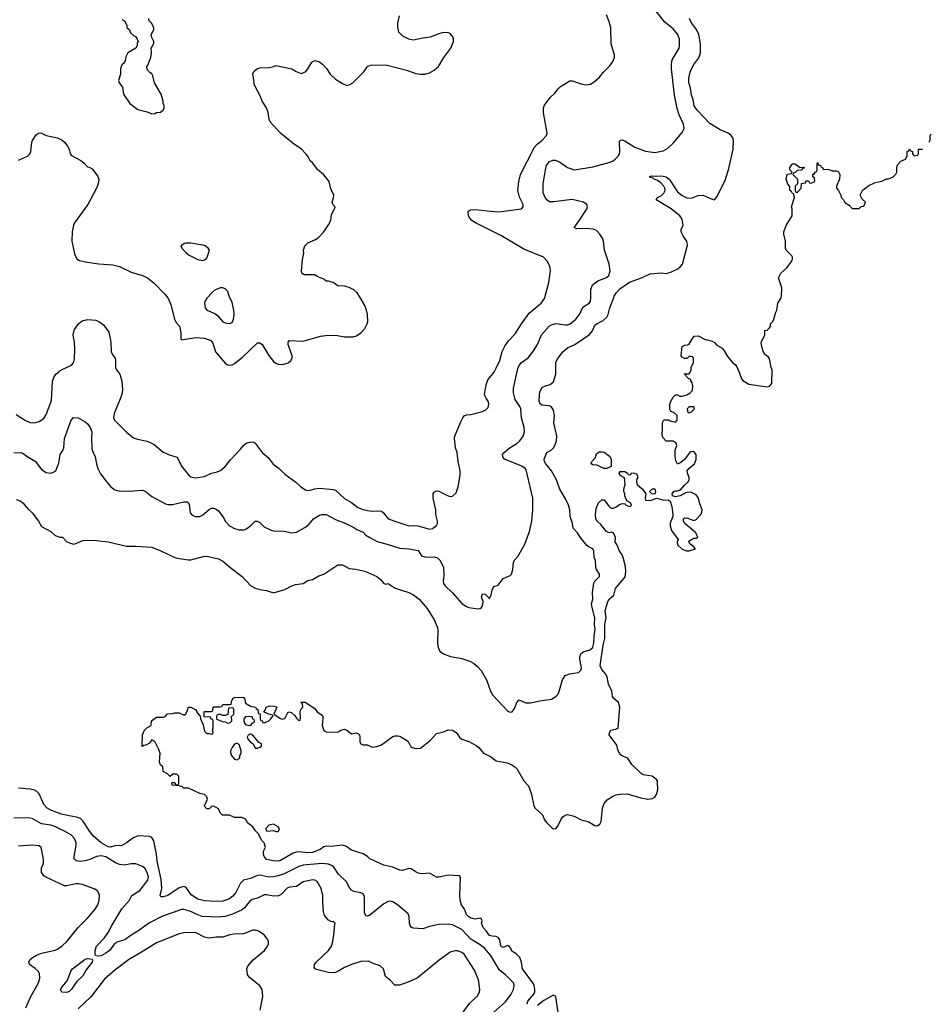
# Model space of a CAD drawing. Header units: inches. Extents: x 1678809 to 1859548, y 384609 to 522868.
# Tile 376 of 386: x 1819660 to 1827599, y 483842 to 492419. Entities that reach past the tile are written whole.
import ezdxf

# ---------------------------------------------------------------- set-up
doc = ezdxf.new("R2010")
doc.units = ezdxf.units.IN
doc.header["$MEASUREMENT"] = 0
for name, color, linetype in [('B8418', 7, 'Continuous'), ('B8419', 7, 'Continuous'), ('B8428', 7, 'Continuous'), ('B8429', 7, 'Continuous')]:
    doc.layers.add(name, color=color, linetype=linetype)

msp = doc.modelspace()

# ---------------------------------------------------------------- linework, layer by layer
at = {"layer": 'B8418', "color": 5}
for points, elevation in [([(1819630, 488979.5), (1819710, 488926.4), (1819750, 488910.5), (1819788.3, 488908.3), (1819810, 488912.7), (1819830, 488919.3), (1819870, 488945.5), (1819890, 488978.8), (1819937.2, 489102.8), (1819946.5, 489270), (1819957.9, 489302.1), (1819975.6, 489330), (1820000, 489352.3)], 380), ([(1819610, 488647.2), (1819670, 488649.2), (1819690, 488641.3), (1819730, 488611.6), (1819793.9, 488573.9), (1819850, 488500.5), (1819890, 488473.4), (1819930, 488468.2), (1819950, 488474), (1819975.1, 488490), (1819998.9, 488550), (1820000, 488557)], 360), ([(1819630, 488238.8), (1819670, 488224.9), (1819690, 488207.3), (1819730, 488157.3), (1819770, 488122.8), (1819824.7, 488050), (1819850, 488004.7), (1819930, 487961), (1819970, 487926), (1820000, 487915.5)], 340), ([(1820000, 485506.4), (1819937.4, 485530), (1819898.7, 485550), (1819870, 485581.7), (1819830, 485674.3), (1819810, 485694.8), (1819788, 485708), (1819750, 485717.1), (1819650, 485723.5)], 340), ([(1820000, 485374), (1819965.6, 485390), (1819930, 485401.7), (1819850, 485413.6), (1819770, 485460.4), (1819730, 485465.7), (1819610, 485462.3)], 360), ([(1820000, 484897.7), (1819888.3, 484948.3), (1819870, 484961.3), (1819851.1, 484990), (1819848.5, 485010), (1819851.1, 485030), (1819867.1, 485070), (1819867.2, 485107.2), (1819847.7, 485207.7), (1819830, 485222.9), (1819770, 485229.7), (1819650, 485218.9)], 380), ([(1819712.1, 483810), (1819755.4, 483904.6), (1819824, 484030), (1819836.4, 484070), (1819832.2, 484110), (1819820.5, 484130), (1819795.4, 484155.4), (1819746, 484190), (1819739.5, 484210), (1819749.6, 484230), (1819772, 484250), (1819806, 484270), (1819850, 484286.3), (1819970, 484314.7), (1819990, 484322.7), (1820000, 484330.2)], 380)]:
    msp.add_lwpolyline(points, dxfattribs=dict(at, elevation=elevation))
at = {"layer": 'B8419', "color": 5, "elevation": 420}
msp.add_lwpolyline([(1819650, 491194.9), (1819726.6, 491230), (1819749.6, 491250), (1819756.3, 491270), (1819764.7, 491350), (1819772.1, 491367.9), (1819802.8, 491417.2), (1819830, 491433.4), (1819850, 491430.6), (1819890.3, 491410.3), (1819990, 491390.2), (1820000, 491384.9)], dxfattribs=at)
at = {"layer": 'B8428', "color": 5}
for points, elevation in [([(1820000, 487915.5), (1820010, 487912), (1820031.6, 487911.6), (1820071.1, 487871.1), (1820110, 487856), (1820130, 487851.3), (1820150, 487856), (1820210, 487881), (1820270, 487886), (1820330, 487882.8), (1820430, 487870.5), (1820590, 487833.4), (1820670, 487833.4), (1820810, 487824), (1820890, 487792.6), (1821010, 487734.5), (1821050, 487724.5), (1821130, 487712.9), (1821150, 487714.3), (1821270, 487746.7), (1821303.8, 487743.8), (1821390, 487723.1), (1821430, 487701.3), (1821501.1, 487641.1), (1821596.3, 487570), (1821668.9, 487488.9), (1821710, 487467), (1821750, 487455.8), (1821808.2, 487448.2), (1821870, 487426.8), (1821970, 487454.8), (1822030, 487487.3), (1822061.5, 487498.5), (1822130, 487507.7), (1822170, 487533.4), (1822210, 487542.8), (1822264.4, 487575.6), (1822309.6, 487590.4), (1822430, 487670.7), (1822470, 487670.5), (1822530, 487638.8), (1822587, 487633), (1822664.8, 487615.2), (1822770, 487568), (1822802, 487542), (1822830, 487507.3), (1822850, 487500.7), (1822870, 487506.8), (1822930, 487468), (1823050, 487428.7), (1823090.5, 487410), (1823138, 487370), (1823210, 487290.8), (1823270, 487191), (1823296.4, 487130), (1823300.4, 487110), (1823298, 486990), (1823303, 486950), (1823318.4, 486918.4), (1823350, 486895.5), (1823411.8, 486871.8), (1823510, 486854.6), (1823578.8, 486830), (1823612.7, 486812.7), (1823650, 486780.4), (1823679.3, 486750), (1823724.9, 486670), (1823759.3, 486570), (1823776.7, 486536.7), (1823910, 486396), (1823930, 486386.8), (1823950, 486391), (1823970, 486418), (1823990, 486471), (1824010, 486494.8), (1824068.9, 486468.9), (1824107.1, 486467.1), (1824190, 486485.8), (1824290, 486501.5), (1824330, 486522.4), (1824351.2, 486550), (1824387.3, 486670), (1824410, 486706.8), (1824450, 486721.6), (1824527.2, 486732.8), (1824545.8, 486754.2), (1824551.2, 486768.8), (1824551.1, 486788.9), (1824536.9, 486850), (1824537.4, 486870), (1824546.1, 486893.9), (1824567.8, 486912.2), (1824624.5, 486930), (1824650.6, 486950), (1824660.8, 486990), (1824663, 487050), (1824672.2, 487110), (1824665.3, 487150), (1824668.4, 487210), (1824641.3, 487310), (1824640.5, 487330), (1824651, 487371), (1824648.3, 487430), (1824659.7, 487510), (1824670, 487527.7), (1824709, 487570), (1824709, 487590), (1824684, 487630), (1824677.2, 487650), (1824674, 487710), (1824664, 487730), (1824659, 487790), (1824652.7, 487810), (1824610, 487829), (1824598.6, 487838.6), (1824541.2, 487910), (1824517.2, 487950), (1824480.9, 487990), (1824475.1, 488030), (1824453.3, 488090), (1824451, 488150), (1824438.5, 488190), (1824410.9, 488250), (1824364.7, 488330), (1824335.1, 488410), (1824292.4, 488490), (1824242.4, 488550), (1824231, 488570), (1824228.2, 488591.8), (1824249.6, 488650), (1824290, 488672.6), (1824309.2, 488690.8), (1824320.7, 488710), (1824335, 488750), (1824339, 488790), (1824312.6, 488907.4), (1824317.1, 488970), (1824310, 489016.9), (1824290, 489045.3), (1824270, 489056.4), (1824210, 489060.7), (1824196, 489070), (1824185.1, 489090), (1824182.9, 489110), (1824190, 489176), (1824210, 489214.9), (1824230, 489226), (1824279.8, 489240.2), (1824310, 489263.8), (1824329.2, 489330), (1824328.4, 489431.6), (1824341.1, 489459), (1824390, 489526), (1824430, 489559.2), (1824494.7, 489590), (1824623.3, 489676.7), (1824648.9, 489710), (1824670, 489756.9), (1824688.4, 489771.6), (1824741.1, 489798.9), (1824773, 489827), (1824785.6, 489850), (1824798, 489910), (1824833.4, 490000)], 340), ([(1820000, 488557), (1820011.2, 488630), (1820034.8, 488665.2), (1820043.5, 488690), (1820049.7, 488770), (1820107.6, 488930), (1820130, 488952.9), (1820170, 488951.8), (1820230, 488914.9), (1820250, 488898.4), (1820270, 488872), (1820289.1, 488830), (1820284.2, 488770), (1820287.2, 488690), (1820291.6, 488670), (1820318, 488610), (1820328.2, 488550), (1820341.6, 488510), (1820363.9, 488463.9), (1820410, 488400.7), (1820453.4, 488350), (1820490, 488323.8), (1820510, 488317.1), (1820550, 488313), (1820650, 488314.4), (1820730, 488321.6), (1820752.1, 488312.1), (1820810, 488265.5), (1820930, 488202.4), (1820950, 488196.4), (1820990, 488194.9), (1821090, 488220.2), (1821118.9, 488218.9), (1821130.3, 488210.3), (1821135.4, 488195.4), (1821144.6, 488124.6), (1821162.6, 488102.6), (1821190, 488090.4), (1821230, 488090.4), (1821255.5, 488104.5), (1821310, 488151.7), (1821330, 488162.6), (1821350, 488164.2), (1821370, 488156.5), (1821390, 488139.5), (1821436.9, 488076.9), (1821450.5, 488050), (1821487.7, 488010), (1821530, 487985.5), (1821570, 487974.9), (1821610, 487974.9), (1821630, 487981.6), (1821669.3, 488010), (1821709.6, 488050.4), (1821729.4, 488050.6), (1821750, 488040.5), (1821790, 488002), (1821850, 487972.7), (1821870, 487966.7), (1821962.3, 487962.3), (1822030, 487948.2), (1822070, 487955.8), (1822144.4, 487995.6), (1822177.8, 488022.2), (1822219.6, 488070), (1822270, 488103.6), (1822290, 488110.2), (1822330, 488108.3), (1822410, 488065.4), (1822501.6, 488030), (1822570, 487996.5), (1822597.5, 487977.5), (1822650, 487955.2), (1822675.8, 487930), (1822707.9, 487907.9), (1822773.1, 487873.1), (1822868.4, 487848.4), (1822970, 487815), (1823050.1, 487810.1), (1823130, 487794.9), (1823159.3, 487750), (1823190, 487739.3), (1823230, 487737.3), (1823270, 487741.3), (1823299.5, 487730), (1823318.6, 487710), (1823351.3, 487650), (1823355.1, 487575.1), (1823347, 487530), (1823350, 487508), (1823363.1, 487490), (1823430, 487427), (1823510, 487334.9), (1823550, 487306), (1823570, 487298), (1823652, 487288), (1823670, 487290.8), (1823680.9, 487299.1), (1823690, 487312), (1823697.2, 487350), (1823681.6, 487390), (1823690, 487417.3), (1823714, 487414), (1823750, 487378), (1823766, 487410), (1823775.1, 487450), (1823790, 487481), (1823826, 487494), (1823869, 487550), (1823930, 487576), (1823944, 487590), (1823954.5, 487630), (1823959.5, 487690), (1823969.5, 487710), (1823997.8, 487742.2), (1824058.3, 487850), (1824098.4, 487961.6), (1824119.2, 488050), (1824128.8, 488150), (1824128.2, 488251.8), (1824070, 488497), (1824062, 488510), (1824034, 488530), (1823880.9, 488590), (1823867, 488610), (1823864.5, 488630), (1823878, 488650), (1823930, 488692.7), (1823990, 488726.4), (1824017, 488750), (1824043.6, 488790), (1824055.1, 488830), (1824052.7, 488867.3), (1824029.9, 488950), (1824023.4, 489030), (1824016.8, 489050), (1823973.8, 489110), (1823959.2, 489170), (1823960.4, 489210), (1823998.5, 489381.5), (1824010, 489406.4), (1824030, 489431.8), (1824086.8, 489473.2), (1824130, 489524.4), (1824170.5, 489589.5), (1824204.8, 489675.2), (1824270, 489750.3), (1824290, 489762.3), (1824330, 489773.4), (1824410, 489759.7), (1824430, 489760.8), (1824455.1, 489770), (1824503, 489810), (1824534, 489850), (1824564, 489916), (1824619.5, 489950), (1824632.2, 489967.7), (1824632.6, 490000)], 360), ([(1820000, 489352.3), (1820004, 489356), (1820035.5, 489375.5), (1820110, 489408.9), (1820130, 489430.8), (1820136.6, 489463.4), (1820140.2, 489550), (1820136.5, 489610), (1820125.8, 489670), (1820127.7, 489692.3), (1820138.7, 489721.3), (1820172.8, 489770), (1820191.6, 489788.4), (1820210, 489798.6), (1820252.3, 489807.7), (1820321.8, 489801.8), (1820348.4, 489790), (1820390, 489761.1), (1820436, 489696), (1820452.9, 489610), (1820457, 489530), (1820466.4, 489506.4), (1820490.4, 489470), (1820495.8, 489450), (1820494, 489390), (1820502.4, 489370), (1820531.2, 489331.2), (1820550.3, 489270), (1820554.2, 489194.2), (1820551.1, 489170), (1820540.7, 489130), (1820482, 488990), (1820476.5, 488950), (1820486.4, 488930), (1820590, 488825.3), (1820650, 488777), (1820684.9, 488764.9), (1820770, 488748), (1820797.3, 488737.3), (1820830, 488719.1), (1820910, 488652.7), (1820970, 488624.9), (1821030, 488606.8), (1821068.5, 488530), (1821130, 488454.9), (1821150, 488437), (1821190, 488429.1), (1821270, 488440.4), (1821330, 488468.2), (1821370, 488476.3), (1821407.5, 488492.5), (1821450, 488527.3), (1821494.9, 488585.1), (1821583.3, 488676.7), (1821610, 488710.5), (1821630, 488727.7), (1821650, 488737.1), (1821690, 488740.5), (1821710.6, 488730), (1821773, 488650), (1821824.4, 488604.4), (1821867.7, 488547.7), (1821918.4, 488510), (1821970, 488460.4), (1822064, 488390), (1822107.3, 488350), (1822150, 488323), (1822170, 488317.1), (1822190, 488319.5), (1822227.7, 488332.3), (1822270, 488339.1), (1822390, 488326), (1822410, 488320.3), (1822490, 488247.9), (1822550, 488213.6), (1822606, 488170), (1822650, 488152.4), (1822690, 488142.8), (1822730, 488139.1), (1822781.7, 488141.7), (1822810, 488136.4), (1822825.3, 488125.3), (1822870.3, 488070.3), (1822943.6, 488043.6), (1823050, 488010.2), (1823090, 488013.2), (1823130, 488009.2), (1823230, 487979.6), (1823254, 487986), (1823288.4, 488011.6), (1823297.4, 488030), (1823297.2, 488050), (1823283.5, 488110), (1823282.9, 488150), (1823260.5, 488250), (1823262, 488290), (1823270, 488302.8), (1823290, 488315.5), (1823310, 488312.7), (1823390, 488272), (1823410, 488266.7), (1823430, 488268.2), (1823461.1, 488298.9), (1823479.7, 488350), (1823496.9, 488450), (1823496.3, 488490), (1823477.6, 488570), (1823469.7, 488649.7), (1823456.3, 488690), (1823447.6, 488770), (1823449.6, 488790.4), (1823499.6, 488910), (1823518, 488950), (1823531.9, 488968.1), (1823550, 488976.3), (1823590, 488980.7), (1823690, 489005.5), (1823719.4, 489020.6), (1823739.1, 489040.9), (1823746.3, 489070), (1823744, 489090), (1823721.8, 489121.8), (1823709.1, 489150), (1823722, 489238), (1823736.9, 489283.1), (1823791.6, 489350), (1823810, 489384), (1823840.4, 489450), (1823861.1, 489530), (1823884, 489576), (1823917.6, 489622.4), (1823976.1, 489683.9), (1824030, 489770.5), (1824096.6, 489863.4), (1824202.4, 489950), (1824230.8, 489989.2), (1824233.7, 490000)], 380), ([(1824082, 483842), (1824078, 483850), (1824084.7, 483870), (1824137, 483930), (1824146, 483950), (1824146.9, 483970), (1824139.7, 484010), (1824129.8, 484029.8), (1824039.7, 484150), (1824029.7, 484210.3), (1824015.8, 484250), (1823982.5, 484282.5), (1823946.2, 484306.2), (1823938, 484330), (1823922, 484350), (1823910, 484354.5), (1823870, 484336.2), (1823850, 484349.5), (1823842.5, 484402.5), (1823830, 484422), (1823810, 484432.8), (1823774.5, 484434.5), (1823750, 484440.9), (1823722.4, 484482.4), (1823696, 484510), (1823682, 484550), (1823688, 484570), (1823678, 484590), (1823670, 484593.2), (1823630, 484585.2), (1823590, 484592), (1823570, 484603.6), (1823550, 484624.5), (1823533.3, 484670), (1823508.5, 484710), (1823495.6, 484750), (1823492.5, 484792.5), (1823498.3, 484938.3), (1823497.6, 484950), (1823490, 484962.7), (1823390, 484965.7), (1823310, 484949.4), (1823290, 484949.4), (1823230, 484984.5), (1823170, 484979.3), (1823142.5, 484982.5), (1823112.1, 484992.1), (1823070, 485021.2), (1823050, 485026), (1822992.5, 485007.5), (1822970, 485009.6), (1822910, 485037), (1822830, 485054.5), (1822710, 485109.2), (1822689.3, 485129.3), (1822650, 485154), (1822550, 485186), (1822500.9, 485220.9), (1822470, 485229.4), (1822370, 485217.2), (1822330, 485219), (1822310, 485214), (1822278, 485190), (1822210, 485164.5), (1822170, 485162.5), (1822090, 485171.2), (1822071.8, 485168.2), (1822042.7, 485157.3), (1821930, 485095.6), (1821911.3, 485090), (1821870, 485092.3), (1821810, 485104.5), (1821790, 485129.2), (1821784.5, 485150), (1821783.7, 485176.3), (1821802, 485210), (1821788.9, 485248.9), (1821768.7, 485270), (1821738, 485330), (1821713.6, 485353.6), (1821689.4, 485389.4), (1821644.1, 485424.1), (1821630, 485455.3), (1821591.3, 485468.7), (1821530, 485468.7), (1821488.4, 485488.4), (1821426, 485490), (1821406, 485510), (1821390, 485546), (1821350, 485568), (1821330, 485566), (1821310, 485546), (1821290, 485546), (1821266, 485570), (1821276.4, 485583.6), (1821295.3, 485630), (1821288.7, 485650), (1821270, 485668.7), (1821230, 485678), (1821130, 485726), (1821090, 485726), (1821076.4, 485736.4), (1821050, 485746), (1820988, 485750), (1820986, 485770), (1820990, 485774), (1821010, 485774), (1821018, 485758), (1821030, 485754), (1821042, 485758), (1821046, 485770), (1821046, 485830), (1821027.3, 485847.3), (1820992.7, 485847.3), (1820970, 485826), (1820946, 485850), (1820908.9, 485868.9), (1820906, 485910), (1820887.3, 485927.3), (1820878, 485950), (1820882, 486030), (1820868.9, 486068.9), (1820838, 486130), (1820810, 486146), (1820790, 486118), (1820759.6, 486100.4), (1820742, 486098), (1820727.3, 486087.3), (1820728.4, 486188.4), (1820746, 486230), (1820766, 486250), (1820806, 486270), (1820808.7, 486310), (1820850, 486344.7), (1820910, 486342), (1820926, 486350), (1820948.4, 486371.6), (1820990, 486374), (1821010, 486382), (1821050, 486382), (1821083.6, 486363.6), (1821096.4, 486363.6), (1821110, 486374), (1821130, 486431.3), (1821150, 486431.3), (1821191.1, 486411.1), (1821210, 486374), (1821232.7, 486352.7), (1821234, 486330), (1821256.9, 486276.9), (1821270, 486222), (1821290, 486202), (1821310, 486202), (1821330, 486194), (1821342, 486198), (1821346, 486210), (1821338, 486230), (1821346, 486250), (1821346, 486310), (1821342, 486322), (1821327.3, 486327.3), (1821322, 486342), (1821267.3, 486347.3), (1821266, 486390), (1821270, 486394), (1821330, 486394), (1821342, 486398), (1821346, 486430), (1821350, 486434), (1821410, 486434), (1821422, 486438), (1821430, 486454), (1821490, 486454), (1821502, 486458), (1821508, 486490), (1821518, 486510), (1821530, 486514), (1821590, 486518.8), (1821610, 486516), (1821618, 486510), (1821625.4, 486465.4), (1821670, 486438), (1821714, 486430), (1821718, 486418), (1821734, 486410), (1821738, 486378), (1821754, 486370), (1821754, 486330), (1821758, 486318), (1821772.7, 486312.7), (1821778, 486298), (1821790, 486294), (1821830, 486312), (1821848, 486330), (1821855.3, 486344.7), (1821866, 486350), (1821862, 486362), (1821828.4, 486368.4), (1821786, 486390), (1821796.4, 486403.6), (1821806, 486430), (1821838, 486442), (1821879.8, 486439.8), (1821894.8, 486434.8), (1821898, 486430), (1821874, 486370), (1821930, 486331.3), (1821950, 486326), (1821970, 486332), (1821996.4, 486383.6), (1822010, 486391.3), (1822030, 486382), (1822056.9, 486356.9), (1822070, 486334), (1822090, 486314), (1822102, 486318), (1822106, 486330), (1822103.1, 486396.9), (1822116.4, 486423.6), (1822126, 486430), (1822122, 486462), (1822108.7, 486470), (1822110, 486474), (1822147.3, 486472.7), (1822230, 486418), (1822250.7, 486390.7), (1822296.8, 486356.8), (1822301, 486350), (1822301, 486330), (1822294, 486270), (1822310, 486226), (1822330, 486216), (1822428.4, 486211.6), (1822465.6, 486234.4), (1822490, 486238.8), (1822510.4, 486230.4), (1822550, 486198.8), (1822590, 486206.8), (1822610, 486198.8), (1822618.8, 486190), (1822622.8, 486170), (1822621, 486130), (1822630.7, 486110.7), (1822650, 486101), (1822690, 486101), (1822730, 486081), (1822770, 486087.3), (1822810, 486103.1), (1822910, 486174.3), (1822930, 486182), (1822950, 486182), (1822970, 486178.7), (1823030, 486143.8), (1823043.8, 486130), (1823066.2, 486086.2), (1823078, 486078), (1823110.5, 486070.5), (1823150, 486074.4), (1823237.1, 486142.9), (1823290, 486200.2), (1823350, 486214.7), (1823390, 486232.5), (1823430.4, 486230), (1823461.5, 486210), (1823490, 486168), (1823510, 486150.5), (1823570, 486131.8), (1823636, 486096), (1823659.1, 486079.1), (1823700.3, 486030), (1823760.3, 486000.3), (1823810, 485962.9), (1823905.1, 485945.1), (1823947.2, 485927.2), (1823973.4, 485910), (1823992.4, 485890), (1824050.6, 485790), (1824085.5, 485750), (1824097.1, 485730), (1824116.4, 485670), (1824136.3, 485570), (1824150.5, 485550), (1824212.5, 485492.5), (1824230.5, 485450), (1824250, 485422), (1824290, 485382), (1824310, 485370.7), (1824330, 485374.8), (1824347.5, 485392.5), (1824371.3, 485448.7), (1824390, 485474.8), (1824409.6, 485490.4), (1824430, 485496.4), (1824490, 485482), (1824550, 485450.3), (1824610, 485435.8), (1824670, 485400.2), (1824690, 485398), (1824698.4, 485401.6), (1824711.8, 485410), (1824724.6, 485435.4), (1824734.2, 485550), (1824749.8, 485590.2), (1824777.1, 485622.9), (1824825.6, 485654.4), (1824853.4, 485666.6), (1824890, 485673.8), (1824950, 485675.8), (1825070, 485640.7), (1825130, 485628.4), (1825170, 485636.2), (1825190, 485647.9), (1825206.8, 485670), (1825217.2, 485710), (1825215.8, 485775.8), (1825213.6, 485790), (1825204.2, 485804.2), (1825166.6, 485830), (1825090, 485842), (1825072.6, 485852.6), (1824989.8, 485930), (1824960.1, 485980.1), (1824948.8, 485988.8), (1824910, 486003.9), (1824890, 486018.5), (1824873.3, 486050), (1824860.4, 486100.4), (1824794, 486190), (1824795.3, 486210), (1824809.5, 486230.5), (1824850, 486238.8), (1824871.2, 486248.8), (1824885.7, 486430), (1824874.7, 486470), (1824831.2, 486510), (1824824, 486524), (1824816.4, 486570), (1824786.3, 486630), (1824775.8, 486695.8), (1824761.2, 486721.2), (1824730, 486758.4), (1824715.8, 486790), (1824741.4, 486970), (1824756.3, 487030), (1824756.2, 487150), (1824766, 487210), (1824757.5, 487270), (1824780.9, 487350), (1824794.8, 487370), (1824833.1, 487406.9), (1824850, 487464), (1824933.4, 487566.6), (1824939.9, 487610), (1824936.1, 487656.1), (1824914.7, 487734.7), (1824902.6, 487762.6), (1824883.7, 487790), (1824863, 487843), (1824847.2, 487870), (1824849.4, 487909.4), (1824837.5, 487937.5), (1824829.1, 487949.1), (1824810, 487954), (1824790, 487949), (1824770, 487962), (1824722, 488022), (1824690, 488049.3), (1824678, 488070), (1824673.2, 488110), (1824680.2, 488159.8), (1824702, 488210), (1824730, 488236), (1824750, 488236), (1824790, 488182), (1824802, 488170), (1824814.6, 488165.4), (1824830, 488164.7), (1824850, 488171.3), (1824890, 488198), (1824910, 488204.7), (1824930, 488202), (1824942, 488190), (1824970, 488178), (1824979, 488181), (1824988, 488190), (1824978, 488210), (1824948.4, 488228.4), (1824928.7, 488270), (1824928.7, 488290), (1824922, 488310), (1824922, 488330), (1824933.2, 488370), (1824928, 488428), (1824890, 488448.7), (1824882, 488470), (1824890, 488482), (1824930, 488482), (1824954, 488470), (1824958, 488458), (1824970, 488454), (1824982, 488458), (1824988.4, 488471.6), (1825014, 488470), (1825030, 488462), (1825038, 488450), (1825042, 488430), (1825032, 488410), (1825031.3, 488390), (1825038, 488370), (1825084.7, 488330), (1825114, 488290), (1825106, 488250), (1825110, 488234), (1825150, 488232), (1825210, 488252), (1825270, 488234), (1825310, 488238), (1825323.5, 488223.5), (1825338.8, 488178.8), (1825347.7, 488110), (1825347.3, 488090), (1825325.8, 488034.2), (1825324.9, 488010), (1825337.3, 487970), (1825394, 487890), (1825384.7, 487870), (1825390, 487844.7), (1825430, 487806.8), (1825468.4, 487791.6), (1825490, 487791.3), (1825546, 487810), (1825528, 487830), (1825498, 487850), (1825486, 487870), (1825496.4, 487883.6), (1825530, 487902), (1825550, 487902), (1825566, 487910), (1825558, 487930), (1825548, 487950), (1825452.7, 488030), (1825440.9, 488050), (1825441.2, 488070), (1825450, 488077.3), (1825470, 488080.5), (1825530, 488057.3), (1825550, 488064.9), (1825591.6, 488110), (1825601.6, 488130), (1825603.6, 488150), (1825582, 488202), (1825571.4, 488251.4), (1825550, 488279.3), (1825510, 488299.6), (1825490, 488302.9), (1825461.1, 488298.9), (1825412, 488270), (1825370, 488264), (1825346, 488270), (1825342, 488290), (1825358, 488310), (1825370, 488316), (1825390, 488316), (1825415.5, 488324.5), (1825451.5, 488368.5), (1825477.2, 488390), (1825489.2, 488410), (1825489.3, 488430), (1825476, 488470), (1825474, 488490), (1825488, 488510), (1825536, 488550), (1825551.5, 488588.5), (1825551.5, 488631.5), (1825530, 488659), (1825504.9, 488655.1), (1825493.4, 488646.6), (1825450, 488589), (1825418.8, 488561.2), (1825390, 488548), (1825375.3, 488575.3), (1825369.1, 488610.9), (1825368.7, 488670), (1825382, 488710), (1825378, 488730), (1825350, 488748.7), (1825289, 488749), (1825260.2, 488780.2), (1825254, 488810), (1825259, 488850), (1825258, 488910), (1825270, 488934), (1825310, 488934), (1825325.4, 488925.4), (1825370, 488914), (1825386, 488930), (1825386, 488970), (1825356.4, 488996.4), (1825330, 489006), (1825322, 489022), (1825323.1, 489063.1), (1825329, 489090), (1825350, 489131), (1825370, 489151.3), (1825390, 489151.3), (1825410, 489141), (1825430, 489141), (1825470, 489151.3), (1825498, 489170), (1825518, 489190), (1825522, 489230), (1825516.4, 489256.4), (1825506, 489274), (1825506, 489286), (1825486, 489290), (1825466, 489310), (1825462, 489322), (1825448, 489330), (1825450, 489334), (1825490, 489334), (1825496.4, 489343.6), (1825508, 489370), (1825508.9, 489391.1), (1825528, 489430), (1825527.3, 489467.3), (1825522, 489482), (1825510, 489486), (1825490, 489486), (1825471.6, 489468.4), (1825450, 489468.7), (1825430, 489478), (1825422, 489490), (1825430, 489571.3), (1825450, 489584.7), (1825474.6, 489585.4), (1825490, 489592), (1825519, 489641), (1825538, 489662), (1825570, 489664.7), (1825630, 489632), (1825650, 489631.3), (1825690, 489618.8), (1825710, 489606), (1825730, 489584.7), (1825778, 489558), (1825795.9, 489535.9), (1825824.5, 489484.5), (1825871, 489430), (1825892.4, 489412.4), (1825906.8, 489390), (1825926.8, 489350), (1825944.7, 489290), (1825956.9, 489276.9), (1826010, 489244.7), (1826170, 489221), (1826190, 489226), (1826209, 489250), (1826213.2, 489370), (1826205.2, 489390), (1826190, 489466), (1826180.2, 489480.2), (1826150, 489502), (1826138, 489522), (1826122, 489570), (1826118, 489610), (1826148, 489670), (1826149.1, 489710.9), (1826170, 489714), (1826190, 489734), (1826198, 489750), (1826198, 489770), (1826218, 489790), (1826228.9, 489811.1), (1826244, 489870), (1826254, 489890), (1826262, 489950), (1826288.7, 489990), (1826292, 490000)], 320), ([(1820946.2, 490000), (1820952.2, 489992.2), (1820976.4, 489936.4), (1821007, 489810), (1821022.6, 489782.6), (1821050.3, 489750), (1821062, 489690), (1821064.4, 489644.4), (1821070, 489631.3), (1821191.4, 489651.4), (1821270, 489643.8), (1821323.8, 489623.8), (1821341.3, 489601.3), (1821365.4, 489525.4), (1821450, 489426), (1821470, 489412.7), (1821490, 489408.2), (1821510, 489412.7), (1821530, 489424.4), (1821599.4, 489480.6), (1821730, 489604), (1821750, 489604), (1821770.3, 489590.3), (1821830, 489494), (1821870, 489440.5), (1821890, 489426.4), (1821910, 489419.5), (1821950, 489415.8), (1821997.2, 489430), (1822022.7, 489450), (1822034, 489470), (1822031.6, 489490), (1821999.3, 489590), (1821999, 489610), (1822010, 489624.7), (1822130, 489618.4), (1822278.3, 489661.7), (1822347.7, 489672.3), (1822428.8, 489668.8), (1822490, 489656.5), (1822562.8, 489657.2), (1822593.7, 489666.3), (1822630, 489690.4), (1822665.1, 489730), (1822686.3, 489770), (1822693, 489790), (1822688.3, 489850), (1822680.5, 489890), (1822666.3, 489930), (1822624.2, 490000)], 420), ([(1821296.6, 490000), (1821290, 489992.7), (1821275.5, 489970), (1821270.4, 489950), (1821274.4, 489910), (1821288.4, 489890), (1821358.3, 489858.4), (1821382.2, 489842.2), (1821430, 489787.8), (1821450, 489778.5), (1821487.2, 489772.8), (1821510, 489782.4), (1821521.7, 489810), (1821526.6, 489850), (1821524.7, 489890), (1821510, 489955.3), (1821489.7, 490000)], 440), ([(1823766.7, 483753.3), (1823890, 483864.9), (1823939.3, 483930), (1823959.8, 483970), (1823965.1, 484010), (1823959.2, 484030), (1823890, 484098.8), (1823838.4, 484138.4), (1823760.2, 484270), (1823710, 484328.4), (1823670, 484360.2), (1823588.3, 484408.3), (1823510, 484493.2), (1823430, 484534.2), (1823390, 484539.8), (1823310, 484538), (1823230, 484519.3), (1823170, 484498.3), (1823090, 484504.7), (1823071.3, 484511.3), (1823059.7, 484530), (1823054.3, 484550), (1823052.5, 484607.5), (1823043.1, 484630), (1822950, 484707.8), (1822910, 484733.5), (1822890, 484739.8), (1822870, 484739.1), (1822830, 484717.7), (1822710, 484618.3), (1822690, 484609.7), (1822673.4, 484613.4), (1822661.8, 484641.8), (1822662.2, 484770), (1822658.9, 484790), (1822650, 484804.5), (1822632.2, 484812.3), (1822570, 484823.5), (1822550, 484835.4), (1822534.1, 484854.1), (1822504.8, 484910), (1822436.2, 484976.2), (1822390, 485045.8), (1822350, 485063), (1822289.9, 485069.9), (1822130, 485054.7), (1822090, 485041.3), (1821962.1, 484977.9), (1821910, 484959.9), (1821870, 484951.8), (1821830, 484949.9), (1821750, 484966.1), (1821730, 484963.4), (1821670, 484938.5), (1821610, 484922.6), (1821582.2, 484897.8), (1821542.6, 484817.4), (1821517, 484783), (1821482, 484758), (1821430, 484739.9), (1821370, 484736.5), (1821270, 484743.6), (1821210, 484758.8), (1821154.4, 484794.4), (1821110, 484861), (1821090, 484867.9), (1821050, 484855.4), (1820950, 484790.9), (1820910, 484778.9), (1820890, 484778), (1820882.4, 484790), (1820896.8, 484850), (1820893.4, 484930), (1820856.5, 485090), (1820852.1, 485150), (1820827, 485267), (1820810, 485295.9), (1820790, 485304.2), (1820690, 485309.9), (1820650, 485291.8), (1820590, 485247.9), (1820550, 485226.6), (1820490, 485221.9), (1820450, 485211.4), (1820430, 485214.7), (1820369.8, 485250), (1820298.5, 485310), (1820270, 485346.4), (1820210, 485441.8), (1820190, 485460.2), (1820153.3, 485473.3), (1820090, 485482.7), (1820010, 485502.7), (1820000, 485506.4)], 340), ([(1823507.7, 483752.3), (1823576.9, 483850), (1823650, 483919.5), (1823663, 483950), (1823666, 483970), (1823656.4, 484056.4), (1823620.9, 484140.9), (1823530, 484277.8), (1823510, 484294.8), (1823472, 484308), (1823450, 484308), (1823410, 484296.2), (1823312.1, 484227.9), (1823120.7, 484070), (1823050, 484037), (1822968.9, 484008.9), (1822926, 484010), (1822888.7, 484050), (1822845.6, 484085.6), (1822828, 484150), (1822798, 484178), (1822738, 484198), (1822698, 484218), (1822630, 484214.5), (1822550, 484189.5), (1822490, 484164.2), (1822444.7, 484135.3), (1822410, 484120.5), (1822390, 484117.4), (1822350, 484120.5), (1822244.7, 484144.7), (1822231.9, 484151.9), (1822225.8, 484165.8), (1822227, 484190), (1822242.9, 484210), (1822349.6, 484310), (1822375.6, 484350), (1822387.3, 484390), (1822399.3, 484470), (1822400.2, 484519.8), (1822408, 484550), (1822390, 484562), (1822370, 484564), (1822350, 484574), (1822315.9, 484615.9), (1822305.6, 484650), (1822298.9, 484730), (1822299.7, 484790), (1822285.4, 484850), (1822250, 484911.3), (1822230, 484924), (1822210, 484925.1), (1822130, 484907.7), (1822070, 484869.8), (1822010, 484861.6), (1821990, 484853.6), (1821938.7, 484801.3), (1821913.9, 484786.1), (1821870, 484782.9), (1821810, 484796.5), (1821790, 484794.8), (1821730, 484767.7), (1821685.6, 484754.4), (1821661.7, 484738.3), (1821618.2, 484681.8), (1821596.3, 484663.7), (1821513, 484627), (1821450, 484606.9), (1821390, 484602), (1821250, 484607.5), (1821190, 484629.1), (1821150, 484649.8), (1821090, 484667.9), (1821070, 484666.8), (1820996.8, 484643.2), (1820904.9, 484610), (1820790, 484553), (1820690, 484478.9), (1820630, 484444.8), (1820574.9, 484405.1), (1820514.1, 484385.9), (1820487.3, 484372.7), (1820441.7, 484310), (1820410, 484286.8), (1820370, 484265.8), (1820350, 484261.3), (1820324.1, 484264.1), (1820317.2, 484277.2), (1820316.2, 484310), (1820329.7, 484350), (1820398.7, 484421.3), (1820431.6, 484468.4), (1820462.4, 484530), (1820550, 484674), (1820616.3, 484750), (1820638, 484790), (1820706, 484834), (1820776.9, 484923.1), (1820782, 484950), (1820769, 484990), (1820750, 485028), (1820730, 485042.3), (1820670, 485065.7), (1820630, 485066), (1820570, 485053.8), (1820530, 485059.8), (1820494.4, 485074.4), (1820410, 485125.7), (1820370, 485135.5), (1820330, 485128.9), (1820270, 485102.6), (1820230, 485091.6), (1820186.7, 485086.7), (1820151.1, 485091.1), (1820135.1, 485110), (1820133.7, 485130), (1820150.7, 485229.3), (1820150.6, 485250.6), (1820135.1, 485290), (1820110, 485315.4), (1820051.6, 485350), (1820000, 485374)], 360), ([(1820000, 484330.2), (1820030, 484352.7), (1820071.1, 484390), (1820168.4, 484510), (1820250, 484591.7), (1820318.3, 484670), (1820341.1, 484710), (1820352.2, 484750), (1820354, 484790), (1820349.6, 484810), (1820338, 484830), (1820308.2, 484848.2), (1820204.4, 484884.4), (1820171.5, 484891.5), (1820148.5, 484891.5), (1820070, 484872.9), (1820050, 484875.1), (1820000, 484897.7)], 380), ([(1821754, 483790), (1821778.4, 483910), (1821772.3, 483970), (1821750, 484004), (1821658.6, 484078.6), (1821642.7, 484102.7), (1821638, 484150), (1821644.5, 484170), (1821658, 484190), (1821692.7, 484230), (1821793.2, 484310), (1821816.6, 484343.4), (1821826, 484370), (1821826, 484390), (1821819.3, 484410), (1821788.1, 484448.1), (1821739.5, 484479.5), (1821710, 484488), (1821690, 484488), (1821610, 484455.3), (1821526.8, 484453.2), (1821490, 484446.4), (1821430, 484426.2), (1821370, 484426.6), (1821330, 484420.3), (1821310, 484419.4), (1821270, 484428), (1821190, 484466.4), (1821090, 484463.5), (1821050, 484457.3), (1820850, 484378.7), (1820735.3, 484304.7), (1820607.2, 484230), (1820490, 484138.3), (1820400, 484060), (1820281.7, 483910), (1820170, 483802)], 380), ([(1824349.7, 483770), (1824329, 483910), (1824310, 483922.7), (1824290, 483914.5), (1824223.4, 483876.6), (1824170, 483833.2)], 320)]:
    msp.add_lwpolyline(points, dxfattribs=dict(at, elevation=elevation))
for points, elevation in [([(1825530, 489046), (1825490, 489046), (1825474, 489030), (1825478, 488998), (1825490, 488994), (1825510, 489002), (1825535.3, 489030)], 320), ([(1824770, 488509.2), (1824746, 488510), (1824690, 488538), (1824650, 488542), (1824638, 488550), (1824642, 488570), (1824674, 488606), (1824684, 488636), (1824705.2, 488654.8), (1824730, 488656), (1824750.9, 488650.9), (1824796.9, 488616.9), (1824811.6, 488591.6), (1824810, 488526)], 320), ([(1825190, 488286), (1825166, 488290), (1825146, 488310), (1825170, 488331.3), (1825191.3, 488331.3), (1825198, 488310)], 320), ([(1821510, 486426), (1821478, 486422), (1821472.7, 486367.3), (1821450, 486358), (1821430, 486358), (1821410, 486368), (1821392.7, 486367.3), (1821378, 486362), (1821374, 486350), (1821374, 486330), (1821382, 486322), (1821425.4, 486305.4), (1821450, 486302), (1821470, 486292), (1821490, 486294), (1821507.3, 486312.7), (1821506, 486350), (1821526, 486370), (1821526, 486410), (1821522, 486422)], 320), ([(1821630, 486348), (1821611.6, 486328.4), (1821611.3, 486310), (1821618, 486290), (1821630, 486278), (1821670, 486272), (1821690, 486294), (1821702, 486298), (1821706, 486310), (1821702, 486322), (1821690, 486326), (1821686, 486346)], 320), ([(1821670, 486198), (1821650, 486188), (1821641, 486170), (1821651, 486150), (1821670, 486124.7), (1821694, 486110), (1821710, 486074), (1821730, 486074), (1821750, 486082), (1821766, 486090), (1821766, 486110), (1821742, 486122), (1821690, 486188)], 320), ([(1821550, 486118), (1821530, 486108), (1821510, 486078), (1821496, 486050), (1821496.9, 486036.9), (1821504.7, 486010), (1821530, 485978), (1821550, 485972), (1821570, 485982), (1821578, 485990), (1821578, 486010), (1821588, 486030), (1821588.7, 486050), (1821570, 486106)], 320), ([(1821870, 485412), (1821830, 485401.2), (1821801, 485370), (1821811.3, 485351.3), (1821870, 485356), (1821890, 485347.3), (1821910, 485346.8), (1821915.3, 485350), (1821921.2, 485370), (1821910, 485388.7)], 320), ([(1820070, 483943.7), (1820026.8, 483946.8), (1820016, 483970), (1820030, 483994), (1820073.6, 484046.4), (1820104.7, 484130), (1820118.7, 484150), (1820230, 484234.4), (1820250, 484240.5), (1820290, 484236), (1820293.4, 484230), (1820290, 484209.4), (1820239, 484141), (1820210.2, 484090), (1820158.4, 484041.6), (1820110, 483975.1), (1820090, 483955.1)], 360)]:
    msp.add_lwpolyline(points, close=True, dxfattribs=dict(at, elevation=elevation))
at = {"layer": 'B8429', "color": 5}
for points, elevation in [([(1824632.6, 490000), (1824633.3, 490070), (1824649.7, 490110), (1824695.1, 490144.9), (1824770, 490174.4), (1824789.5, 490190), (1824801.6, 490230), (1824794, 490290), (1824752, 490410), (1824743.7, 490490), (1824735.3, 490515.3), (1824711.5, 490551.5), (1824682, 490582), (1824655.6, 490595.6), (1824590, 490601.3), (1824510, 490596), (1824488.7, 490610), (1824533.6, 490666.4), (1824597.6, 490770), (1824604.5, 490790), (1824598, 490810), (1824569, 490830), (1824470, 490852.7), (1824311.1, 490831.1), (1824273.6, 490833.6), (1824250, 490849.6), (1824235.4, 490870), (1824219.8, 490910), (1824218.7, 490990), (1824238, 491110), (1824248.7, 491150), (1824275.3, 491184.7), (1824303.3, 491196.7), (1824324.1, 491195.9), (1824360.3, 491180.3), (1824430, 491130.2), (1824491.3, 491111.3), (1824650, 491136.8), (1824803.1, 491176.9), (1824829.5, 491190), (1824850, 491207), (1824872.8, 491230), (1824883.5, 491250), (1824887.1, 491270), (1824883.8, 491356.2), (1824890, 491370.7), (1824907.2, 491372.8), (1824930, 491364.4), (1825016.3, 491310), (1825110, 491273.4), (1825190, 491262.7), (1825263.5, 491276.5), (1825302.5, 491297.5), (1825352.9, 491347.1), (1825430, 491435.3), (1825445.6, 491470), (1825439.8, 491510), (1825402, 491590), (1825386, 491646), (1825362.8, 491762.8), (1825336.1, 491990), (1825335.7, 492030), (1825342, 492070), (1825402.6, 492170), (1825407.2, 492190), (1825405.4, 492250), (1825391.3, 492290), (1825350, 492340.5), (1825278.8, 492398.8), (1825189.3, 492510)], 360), ([(1820550, 492422), (1820574, 492410), (1820594, 492370), (1820594, 492350), (1820612.7, 492332.7), (1820625.4, 492305.4), (1820650, 492282), (1820674, 492270), (1820692, 492230), (1820683.6, 492216.4), (1820682, 492190), (1820672, 492170), (1820602, 492130), (1820583.6, 492096.4), (1820579.6, 492060.4), (1820563.6, 492036.4), (1820550, 492026), (1820538, 491990), (1820536.9, 491943.1), (1820521, 491890), (1820526, 491870), (1820556, 491830), (1820564.7, 491770), (1820618, 491690), (1820690, 491636), (1820770, 491616), (1820810, 491598), (1820837.2, 491602.8), (1820851.3, 491611.3), (1820887.3, 491612.7), (1820908.4, 491631.6), (1820918, 491650), (1820918, 491670), (1820908.9, 491688.9), (1820908.4, 491708.4), (1820892.7, 491770), (1820833.2, 491870), (1820819, 491930), (1820810, 491948), (1820796.4, 491956.4), (1820770, 491986), (1820766, 492010), (1820776.4, 492023.6), (1820802, 492090), (1820808, 492130), (1820806, 492170), (1820827.3, 492212.7), (1820828, 492230), (1820808.4, 492268.4), (1820806, 492290), (1820828, 492330), (1820828, 492350), (1820808, 492390), (1820788, 492410), (1820786, 492430)], 440), ([(1822624.2, 490000), (1822600.1, 490040.1), (1822570, 490066), (1822530, 490085.2), (1822490, 490097.2), (1822430, 490102), (1822390, 490128.7), (1822350, 490142), (1822330, 490142), (1822310, 490158), (1822250, 490182), (1822230, 490195.3), (1822136.4, 490196.4), (1822118, 490210), (1822115.3, 490230), (1822122.7, 490330), (1822135.1, 490384.9), (1822132.7, 490410), (1822142.7, 490450), (1822170, 490474.8), (1822236.5, 490503.5), (1822260.4, 490519.6), (1822310, 490572), (1822349.3, 490630.7), (1822369, 490670), (1822376.5, 490723.5), (1822402, 490770), (1822408, 490790), (1822388, 490810), (1822382, 490830), (1822393.6, 490866.4), (1822395.3, 490890), (1822370, 490946), (1822354, 491010), (1822310, 491069), (1822254.2, 491114.2), (1822213.2, 491170), (1822189.6, 491189.6), (1822169.5, 491229.5), (1822153.2, 491250), (1822113.2, 491290), (1822040.5, 491340.5), (1821931.6, 491431.6), (1821841.2, 491530), (1821832.7, 491550), (1821822.7, 491610), (1821809.2, 491650), (1821772.7, 491710), (1821757, 491750), (1821703.7, 491850), (1821689.3, 491950), (1821701.2, 491970), (1821730, 491993.4), (1821750, 492000.7), (1821836.5, 492003.5), (1821870, 492011), (1821890, 492021), (1822030, 491991.3), (1822066.4, 491966.4), (1822110, 491951.3), (1822150, 491966), (1822170, 491991.3), (1822204, 492050), (1822230, 492062.8), (1822270, 492050.8), (1822301, 492030), (1822332.8, 491992.8), (1822364.7, 491944.7), (1822410, 491900.7), (1822470, 491862.8), (1822510, 491846.8), (1822530, 491850.8), (1822562, 491870), (1822656.5, 491963.5), (1822690, 492012), (1822716.4, 492023.6), (1822850, 492026), (1823030, 491980.7), (1823110, 491950.7), (1823150, 491944), (1823190, 491944), (1823230, 491957.3), (1823270, 491979.1), (1823306.6, 492010), (1823354, 492090), (1823414, 492170), (1823437, 492230), (1823438, 492250), (1823432.7, 492270), (1823410, 492299), (1823390, 492305.2), (1823350, 492306), (1823310, 492295.1), (1823234.6, 492265.4), (1823170, 492257), (1823090, 492239.3), (1823050, 492249.2), (1822996.2, 492276.2), (1822962.7, 492310), (1822954, 492354), (1822953.6, 492390), (1822968.3, 492451.7)], 420), ([(1824233.7, 490000), (1824268.6, 490130), (1824284, 490230), (1824279.5, 490259.5), (1824267.8, 490290), (1824254.2, 490314.2), (1824220.9, 490350), (1824050, 490420.5), (1823850, 490539.1), (1823629.8, 490649.8), (1823597, 490670), (1823579.7, 490690), (1823569.6, 490710.4), (1823567, 490750), (1823590, 490763.8), (1823633, 490767), (1823730, 490754), (1823833.4, 490746.6), (1824030, 490770.7), (1824044.5, 490790), (1824044.2, 490810), (1824013.1, 490873.1), (1823998.8, 490930), (1824006.4, 491010), (1824022, 491070), (1824144.1, 491310), (1824165.8, 491334.2), (1824211.2, 491370), (1824246.6, 491410), (1824253.2, 491430), (1824223, 491610), (1824221.6, 491650), (1824230, 491674.8), (1824278.6, 491741.4), (1824319.7, 491780.2), (1824350, 491818), (1824370, 491836.3), (1824450, 491886.8), (1824470, 491886.8), (1824550, 491860.5), (1824590, 491853), (1824630, 491858.8), (1824662, 491878), (1824710, 491918.8), (1824740.1, 491959.9), (1824792.7, 492010), (1824823.7, 492050), (1824840.9, 492090), (1824839.5, 492110), (1824809.6, 492210), (1824808, 492350), (1824791.5, 492410), (1824770, 492462)], 380), ([(1824833.4, 490000), (1824837.4, 490010), (1824857.3, 490042.7), (1824886.2, 490073.8), (1824970, 490133.4), (1825075.6, 490170), (1825150, 490203.9), (1825247.2, 490212.8), (1825290, 490209.2), (1825330, 490218.4), (1825391.1, 490250), (1825416.1, 490270), (1825432, 490290), (1825474.9, 490454.9), (1825469.8, 490489.8), (1825440.5, 490530), (1825420.9, 490570), (1825421.2, 490590), (1825437.2, 490630), (1825430, 490682), (1825409.5, 490710), (1825334, 490770), (1825202.7, 490850), (1825213.2, 490870), (1825250, 490886.7), (1825270, 490906.7), (1825280.4, 490930), (1825279.2, 490950), (1825269.8, 490970), (1825241.7, 491001.7), (1825210, 491022), (1825185.2, 491030), (1825178, 491038), (1825148.2, 491048.2), (1825147.2, 491052.8), (1825162, 491058), (1825194.7, 491054.7), (1825250, 491058.5), (1825290.1, 491050.1), (1825315, 491030), (1825390, 490920.7), (1825428.3, 490888.3), (1825470, 490866.6), (1825510, 490863.5), (1825570, 490887.4), (1825610, 490891.7), (1825690, 490855.5), (1825710, 490850.8), (1825730, 490874.8), (1825803.2, 491016.8), (1825836.2, 491123.8), (1825873.7, 491290), (1825876.3, 491370), (1825869.7, 491389.7), (1825855.1, 491410), (1825829, 491430), (1825758.8, 491458.8), (1825670, 491513.5), (1825559.7, 491630), (1825534.5, 491670), (1825523.9, 491723.9), (1825510, 491762), (1825502.2, 491822.3), (1825488.6, 491870), (1825487.6, 491910), (1825498.4, 491961.6), (1825509.4, 491990), (1825531.8, 492030), (1825574.4, 492085.6), (1825588.6, 492130), (1825588.7, 492210), (1825573.1, 492290), (1825554.3, 492334.3), (1825510, 492391.6), (1825492.1, 492430)], 340), ([(1820000, 491384.9), (1820029.4, 491369.4), (1820053.1, 491350), (1820077.7, 491317.7), (1820090.2, 491290), (1820099.6, 491250), (1820110, 491237), (1820193, 491193), (1820222.8, 491170), (1820250, 491137), (1820271.2, 491131.2), (1820290, 491119.3), (1820338.2, 491058.2), (1820348.7, 491030), (1820344.2, 490990), (1820328.9, 490950), (1820254.6, 490810), (1820137.4, 490650), (1820127.6, 490630), (1820116.5, 490570), (1820114.9, 490490), (1820138, 490378), (1820156.7, 490336.7), (1820180.9, 490320.9), (1820230, 490308.8), (1820350, 490291.6), (1820470, 490282.3), (1820530, 490270.3), (1820630, 490219.6), (1820730, 490190.3), (1820773, 490170), (1820830, 490124.4), (1820926.1, 490026.1), (1820946.2, 490000)], 420), ([(1827579.4, 491352.8), (1827588, 491370), (1827590, 491414), (1827598.9, 491422.9)], 320), ([(1826292, 490000), (1826295.3, 490010), (1826296.4, 490083.6), (1826268.4, 490171.6), (1826288, 490210), (1826341.2, 490258.8), (1826375.5, 490304.5), (1826388.7, 490330), (1826388.7, 490350), (1826383.1, 490363.1), (1826335.3, 490410), (1826329, 490430), (1826328.7, 490490), (1826314, 490550), (1826314, 490570), (1826334.6, 490625.4), (1826388, 490710), (1826388, 490770), (1826382, 490790), (1826408, 490870), (1826402, 490902), (1826390, 490906), (1826382, 490922), (1826368, 490930), (1826367.3, 490967.3), (1826350, 490986), (1826335.3, 491030), (1826340.4, 491059.6), (1826347.3, 491072.7), (1826382, 491078), (1826386, 491090), (1826366, 491110), (1826368, 491130), (1826383.1, 491156.9), (1826390, 491162), (1826410, 491162), (1826434, 491150), (1826452.7, 491132.7), (1826490, 491134), (1826494, 491130), (1826478, 491122), (1826472.7, 491107.3), (1826430, 491106), (1826412.7, 491087.3), (1826398, 491082), (1826394, 491070), (1826434, 491030), (1826434, 490990), (1826414, 490970), (1826414, 490930), (1826418, 490918), (1826430, 490914), (1826466, 490950), (1826467.3, 490992.7), (1826502, 490998), (1826510, 491014), (1826530, 491014), (1826538, 490998), (1826550, 490994), (1826586, 491010), (1826582, 491042), (1826566, 491050), (1826566, 491070), (1826582, 491078), (1826590, 491094), (1826602, 491098), (1826606, 491110), (1826606, 491170), (1826610, 491174), (1826614, 491154), (1826634, 491150), (1826638, 491138), (1826652, 491132), (1826658, 491118), (1826707.3, 491112.7), (1826736.4, 491103.6), (1826770, 491102), (1826790, 491094), (1826802, 491070), (1826798, 491030), (1826774, 490970), (1826774, 490950), (1826791.6, 490931.6), (1826811.6, 490891.6), (1826814, 490870), (1826834, 490850), (1826846, 490826), (1826883.6, 490803.6), (1826910, 490774), (1826970, 490774), (1826988.4, 490791.6), (1827010, 490794), (1827026, 490830), (1826996.4, 490856.4), (1826978, 490890), (1827002, 490938), (1827026, 490950), (1827048.4, 490971.6), (1827110, 491002), (1827167.3, 491012.7), (1827208.4, 491031.6), (1827227.3, 491032.7), (1827266, 491050), (1827290, 491074), (1827298, 491090), (1827298, 491130), (1827304.7, 491155.3), (1827334.6, 491185.4), (1827375.3, 491204.7), (1827388, 491230), (1827388.4, 491271.6), (1827402, 491278), (1827410, 491294), (1827418, 491278), (1827434, 491270), (1827434, 491250), (1827450, 491234), (1827482, 491238), (1827486, 491250), (1827486, 491290), (1827521.1, 491292.2)], 320), ([(1821489.7, 490000), (1821485.2, 490010), (1821473.2, 490050), (1821450, 490075.3), (1821430, 490082), (1821410, 490082), (1821370, 490069), (1821350, 490057.2), (1821330, 490037.2), (1821296.6, 490000)], 440)]:
    msp.add_lwpolyline(points, dxfattribs=dict(at, elevation=elevation))
at = {"layer": 'B8429', "color": 5, "elevation": 440}
msp.add_lwpolyline([(1821150, 490473.2), (1821110, 490473.2), (1821094, 490470), (1821062, 490450), (1821071.3, 490430), (1821106, 490390), (1821131.3, 490370), (1821210, 490331), (1821250, 490322.8), (1821270, 490326), (1821290, 490342), (1821313.2, 490410), (1821302, 490430), (1821270, 490453.2)], close=True, dxfattribs=at)

doc.saveas('drawing.dxf')
